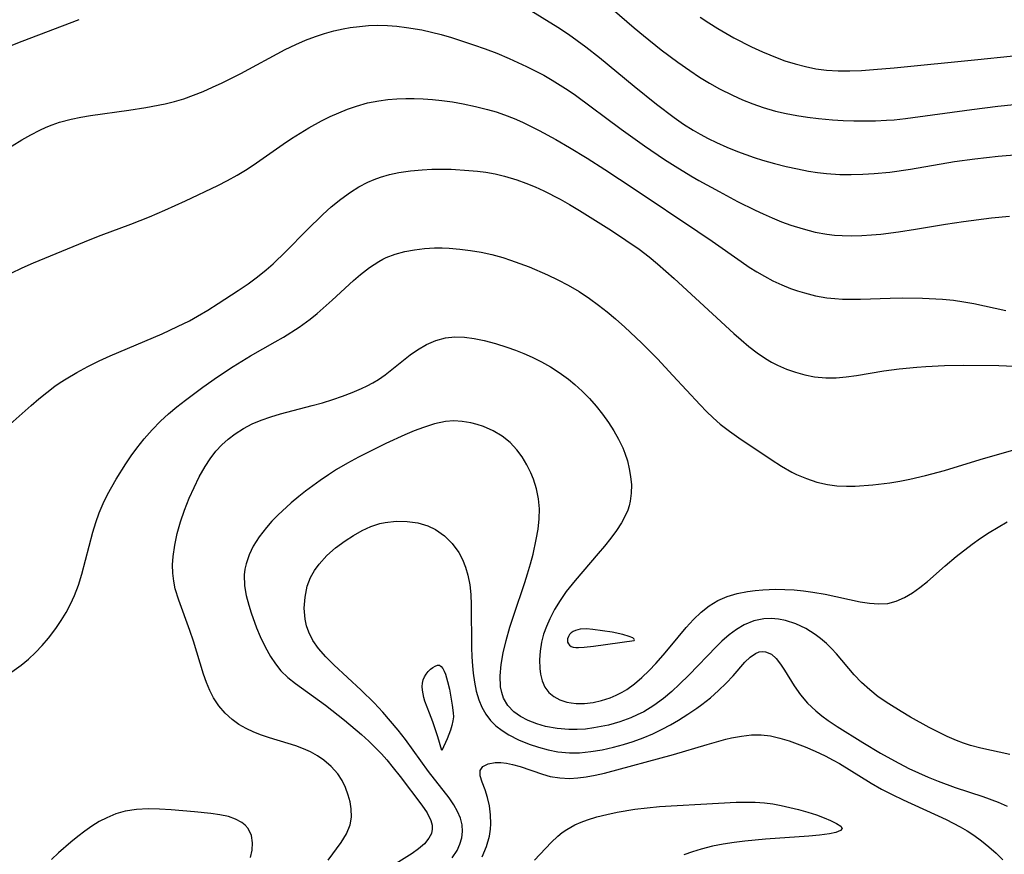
# Model space of a CAD drawing. Header units: inches. Extents: x 1073367 to 1082519, y 1569854 to 1574957.
# Tile 471 of 565: x 1079553 to 1079706, y 1573620 to 1573750. Entities that reach past the tile are written whole.
import ezdxf

# ---------------------------------------------------------------- set-up
doc = ezdxf.new("R2010")
doc.units = ezdxf.units.IN
doc.header["$MEASUREMENT"] = 0
doc.layers.add('CGG_CurvaNivelLidar_v1', color=7, linetype='Continuous', lineweight=30, true_color=0x008008)

msp = doc.modelspace()

# ---------------------------------------------------------------- linework, layer by layer
at = {"layer": 'CGG_CurvaNivelLidar_v1'}
for points in [[(1079628.5653, 1573753.9076, 74), (1079636.5735, 1573748.9142, 74), (1079638.234, 1573747.8314, 74), (1079639.6145, 1573746.8722, 74), (1079640.9685, 1573745.8747, 74), (1079643.0793, 1573744.2165, 74), (1079648.5249, 1573739.7155, 74), (1079651.9903, 1573736.9363, 74), (1079654.7801, 1573734.8137, 74), (1079656.21, 1573733.8119, 74), (1079657.7248, 1573732.8443, 74), (1079658.7937, 1573732.2244, 74), (1079660.0666, 1573731.5521, 74), (1079661.3647, 1573730.9273, 74), (1079662.9848, 1573730.2157, 74), (1079664.6287, 1573729.5543, 74), (1079667.2337, 1573728.6112, 74), (1079668.5526, 1573728.1868, 74), (1079670.3959, 1573727.6589, 74), (1079672.2547, 1573727.1904, 74), (1079673.9936, 1573726.8021, 74), (1079675.7414, 1573726.4696, 74), (1079677.1259, 1573726.257, 74), (1079678.5162, 1573726.0959, 74), (1079680.6043, 1573725.9605, 74), (1079682.3986, 1573725.9348, 74), (1079684.1955, 1573725.9782, 74), (1079685.9925, 1573726.0807, 74), (1079688.4109, 1573726.3085, 74), (1079691.6749, 1573726.783, 74), (1079698.5379, 1573727.9549, 74), (1079701.7135, 1573728.3859, 74), (1079705.3435, 1573728.7841, 74), (1079708.5046, 1573729.0687, 74)], [(1079643.9261, 1573752.7753, 74.5), (1079648.4987, 1573748.8538, 74.5), (1079649.9787, 1573747.6234, 74.5), (1079652.7471, 1573745.4086, 74.5), (1079655.3342, 1573743.4613, 74.5), (1079657.1862, 1573742.1537, 74.5), (1079658.6953, 1573741.1566, 74.5), (1079660.2537, 1573740.2109, 74.5), (1079661.8456, 1573739.3268, 74.5), (1079663.8752, 1573738.3101, 74.5), (1079665.4353, 1573737.6113, 74.5), (1079667.0198, 1573736.9758, 74.5), (1079668.6296, 1573736.413, 74.5), (1079670.5829, 1573735.8507, 74.5), (1079672.235, 1573735.4694, 74.5), (1079673.9042, 1573735.1543, 74.5), (1079675.5858, 1573734.8946, 74.5), (1079677.2765, 1573734.6837, 74.5), (1079679.4495, 1573734.4843, 74.5), (1079681.1381, 1573734.382, 74.5), (1079682.8295, 1573734.3204, 74.5), (1079684.522, 1573734.2999, 74.5), (1079686.214, 1573734.3246, 74.5), (1079687.9042, 1573734.4017, 74.5), (1079689.0779, 1573734.4908, 74.5), (1079690.8935, 1573734.6805, 74.5), (1079701.244, 1573736.1063, 74.5), (1079705.3029, 1573736.5962, 74.5), (1079710.3975, 1573737.128, 74.5)], [(1079658.8117, 1573750.5226, 75), (1079660.1709, 1573749.5903, 75), (1079661.5686, 1573748.7107, 75), (1079664.095, 1573747.261, 75), (1079666.8524, 1573745.8444, 75), (1079668.5225, 1573745.0748, 75), (1079670.8132, 1573744.1421, 75), (1079672.0529, 1573743.6998, 75), (1079673.6484, 1573743.2016, 75), (1079675.2614, 1573742.7829, 75), (1079676.8911, 1573742.4549, 75), (1079678.5192, 1573742.2342, 75), (1079680.3795, 1573742.114, 75), (1079682.1963, 1573742.1093, 75), (1079684.021, 1573742.1841, 75), (1079685.8517, 1573742.3114, 75), (1079689.1087, 1573742.6011, 75), (1079702.1762, 1573743.8916, 75), (1079722.3766, 1573745.9809, 75)], [(1079549.8833, 1573729.4686, 73.5), (1079552.8907, 1573731.3356, 73.5), (1079554.2975, 1573732.139, 73.5), (1079555.7277, 1573732.8789, 73.5), (1079556.6827, 1573733.3184, 73.5), (1079557.6537, 1573733.7149, 73.5), (1079558.8103, 1573734.1167, 73.5), (1079560.5996, 1573734.5994, 73.5), (1079562.1111, 1573734.9031, 73.5), (1079563.6419, 1573735.1471, 73.5), (1079569.6221, 1573735.9584, 73.5), (1079572.2876, 1573736.3858, 73.5), (1079575.2976, 1573736.9894, 73.5), (1079576.7584, 1573737.3501, 73.5), (1079578.2002, 1573737.7714, 73.5), (1079579.7132, 1573738.3014, 73.5), (1079581.2049, 1573738.9011, 73.5), (1079582.6811, 1573739.5529, 73.5), (1079584.1994, 1573740.2685, 73.5), (1079587.0743, 1573741.7174, 73.5), (1079594.0301, 1573745.4282, 73.5), (1079595.6673, 1573746.2295, 73.5), (1079597.1945, 1573746.9009, 73.5), (1079598.747, 1573747.4959, 73.5), (1079600.1763, 1573747.959, 73.5), (1079601.6242, 1573748.3508, 73.5), (1079603.0871, 1573748.672, 73.5), (1079604.1611, 1573748.8609, 73.5), (1079605.6047, 1573749.0566, 73.5), (1079607.0546, 1573749.1838, 73.5), (1079608.5085, 1573749.2339, 73.5), (1079609.9891, 1573749.1987, 73.5), (1079611.47, 1573749.0869, 73.5), (1079612.9492, 1573748.9103, 73.5), (1079615.3653, 1573748.4996, 73.5), (1079616.8808, 1573748.1692, 73.5), (1079618.3864, 1573747.7848, 73.5), (1079619.9746, 1573747.319, 73.5), (1079623.3985, 1573746.1934, 73.5), (1079625.2343, 1573745.543, 73.5), (1079627.056, 1573744.8526, 73.5), (1079629.0035, 1573744.0474, 73.5), (1079631.6898, 1573742.8146, 73.5), (1079634.3939, 1573741.4204, 73.5), (1079635.7163, 1573740.6712, 73.5), (1079636.973, 1573739.9083, 73.5), (1079638.2054, 1573739.1068, 73.5), (1079639.3564, 1573738.3085, 73.5), (1079646.4646, 1573733.0187, 73.5), (1079650.1087, 1573730.4167, 73.5), (1079653.2636, 1573728.2805, 73.5), (1079654.8863, 1573727.2395, 73.5), (1079657.3528, 1573725.7349, 73.5), (1079658.602, 1573725.0112, 73.5), (1079661.7613, 1573723.2805, 73.5), (1079664.6683, 1573721.7482, 73.5), (1079667.3798, 1573720.3765, 73.5), (1079668.6416, 1573719.7782, 73.5), (1079670.0669, 1573719.1538, 73.5), (1079671.5079, 1573718.5772, 73.5), (1079672.9624, 1573718.0492, 73.5), (1079674.8949, 1573717.4372, 73.5), (1079676.7428, 1573716.9646, 73.5), (1079678.6121, 1573716.6246, 73.5), (1079679.7928, 1573716.4927, 73.5), (1079680.9812, 1573716.4177, 73.5), (1079682.5026, 1573716.391, 73.5), (1079684.0313, 1573716.4277, 73.5), (1079685.5647, 1573716.5167, 73.5), (1079686.9993, 1573716.6398, 73.5), (1079689.773, 1573716.9745, 73.5), (1079692.4487, 1573717.3842, 73.5), (1079697.1116, 1573718.1806, 73.5), (1079699.9492, 1573718.6295, 73.5), (1079704.3178, 1573719.1706, 73.5), (1079707.1126, 1573719.4444, 73.5)], [(1079549.9641, 1573745.5409, 74), (1079552.9694, 1573746.7632, 74), (1079561.8482, 1573750.1542, 74)], [(1079551.2574, 1573710.5486, 73), (1079552.9814, 1573711.3812, 73), (1079554.7376, 1573712.1597, 73), (1079563.5959, 1573715.8209, 73), (1079565.2882, 1573716.4776, 73), (1079569.9031, 1573718.1807, 73), (1079572.8228, 1573719.3381, 73), (1079575.2439, 1573720.3699, 73), (1079578.4692, 1573721.8195, 73), (1079583.52, 1573724.2269, 73), (1079585.0366, 1573724.9996, 73), (1079586.5265, 1573725.817, 73), (1079588.106, 1573726.7758, 73), (1079589.5491, 1573727.7373, 73), (1079593.6888, 1573730.6589, 73), (1079595.0035, 1573731.5512, 73), (1079596.3356, 1573732.4142, 73), (1079597.69, 1573733.2367, 73), (1079599.709, 1573734.338, 73), (1079601.046, 1573734.9879, 73), (1079602.4026, 1573735.5869, 73), (1079603.7773, 1573736.1308, 73), (1079605.1697, 1573736.6122, 73), (1079606.8988, 1573737.1021, 73), (1079608.6536, 1573737.4645, 73), (1079610.0494, 1573737.6488, 73), (1079611.4574, 1573737.7564, 73), (1079612.8744, 1573737.8019, 73), (1079614.1448, 1573737.7982, 73), (1079615.5831, 1573737.7451, 73), (1079617.0225, 1573737.6429, 73), (1079618.4606, 1573737.493, 73), (1079620.138, 1573737.2583, 73), (1079621.8083, 1573736.9677, 73), (1079623.7243, 1573736.569, 73), (1079625.621, 1573736.0955, 73), (1079626.9493, 1573735.706, 73), (1079628.2605, 1573735.2647, 73), (1079629.788, 1573734.6684, 73), (1079631.0978, 1573734.0915, 73), (1079633.6964, 1573732.8083, 73), (1079636.2761, 1573731.4066, 73), (1079638.4039, 1573730.1784, 73), (1079641.1572, 1573728.4803, 73), (1079643.9046, 1573726.713, 73), (1079648.5004, 1573723.6878, 73), (1079658.4238, 1573717.0467, 73), (1079660.6743, 1573715.5219, 73), (1079665.2016, 1573712.3598, 73), (1079666.4782, 1573711.4974, 73), (1079667.6463, 1573710.7566, 73), (1079668.8372, 1573710.0626, 73), (1079670.1764, 1573709.3653, 73), (1079671.5445, 1573708.7357, 73), (1079672.9374, 1573708.1729, 73), (1079674.0108, 1573707.7913, 73), (1079675.0955, 1573707.4513, 73), (1079676.8417, 1573707.004, 73), (1079678.6133, 1573706.6902, 73), (1079679.8208, 1573706.5645, 73), (1079681.038, 1573706.4982, 73), (1079682.4468, 1573706.4783, 73), (1079683.8639, 1573706.5001, 73), (1079688.5, 1573706.6604, 73), (1079690.3389, 1573706.6938, 73), (1079693.5374, 1573706.6546, 73), (1079696.6479, 1573706.4784, 73), (1079698.3918, 1573706.3037, 73), (1079699.9634, 1573706.084, 73), (1079701.5202, 1573705.8054, 73), (1079706.527, 1573704.6942, 73)], [(1079550.6276, 1573686.5774, 72.5), (1079554.3399, 1573689.9067, 72.5), (1079555.5584, 1573690.9421, 72.5), (1079556.8025, 1573691.9428, 72.5), (1079558.0799, 1573692.8964, 72.5), (1079558.9151, 1573693.4731, 72.5), (1079559.8325, 1573694.0657, 72.5), (1079561.5022, 1573695.0586, 72.5), (1079563.2148, 1573695.9845, 72.5), (1079564.9636, 1573696.849, 72.5), (1079566.7221, 1573697.6489, 72.5), (1079574.829, 1573701.098, 72.5), (1079577.2327, 1573702.1929, 72.5), (1079579.0723, 1573703.1283, 72.5), (1079580.35, 1573703.8354, 72.5), (1079581.9712, 1573704.793, 72.5), (1079583.5707, 1573705.7877, 72.5), (1079586.7041, 1573707.8182, 72.5), (1079588.2276, 1573708.8665, 72.5), (1079589.6748, 1573709.9441, 72.5), (1079591.0777, 1573711.0814, 72.5), (1079592.1264, 1573711.9997, 72.5), (1079594.1492, 1573713.9256, 72.5), (1079597.3931, 1573717.2501, 72.5), (1079599.9084, 1573719.7043, 72.5), (1079601.2201, 1573720.8753, 72.5), (1079602.6887, 1573722.0673, 72.5), (1079604.2115, 1573723.1636, 72.5), (1079605.5461, 1573724.0007, 72.5), (1079606.9264, 1573724.7369, 72.5), (1079607.8961, 1573725.1708, 72.5), (1079608.8891, 1573725.5435, 72.5), (1079610.3009, 1573725.9555, 72.5), (1079611.7474, 1573726.2637, 72.5), (1079613.5646, 1573726.5284, 72.5), (1079615.4096, 1573726.6916, 72.5), (1079616.9377, 1573726.7623, 72.5), (1079618.4732, 1573726.7807, 72.5), (1079619.9244, 1573726.7519, 72.5), (1079622.7071, 1573726.5886, 72.5), (1079624.0337, 1573726.4576, 72.5), (1079625.3526, 1573726.2826, 72.5), (1079626.8143, 1573726.0237, 72.5), (1079628.2584, 1573725.688, 72.5), (1079630.1926, 1573725.0985, 72.5), (1079631.6199, 1573724.577, 72.5), (1079633.03, 1573723.9985, 72.5), (1079634.4218, 1573723.3674, 72.5), (1079636.951, 1573722.076, 72.5), (1079638.387, 1573721.2748, 72.5), (1079639.9854, 1573720.3266, 72.5), (1079644.9609, 1573717.2005, 72.5), (1079647.221, 1573715.7183, 72.5), (1079649.2895, 1573714.2676, 72.5), (1079650.8294, 1573713.0993, 72.5), (1079652.1693, 1573712.0042, 72.5), (1079654.7767, 1573709.7168, 72.5), (1079664.0566, 1573701.1413, 72.5), (1079665.1956, 1573700.1302, 72.5), (1079666.4309, 1573699.0919, 72.5), (1079667.6969, 1573698.1155, 72.5), (1079669.0064, 1573697.2251, 72.5), (1079669.9361, 1573696.6771, 72.5), (1079670.8905, 1573696.1826, 72.5), (1079672.2848, 1573695.5712, 72.5), (1079673.7147, 1573695.0652, 72.5), (1079675.1725, 1573694.666, 72.5), (1079676.6522, 1573694.3818, 72.5), (1079678.4568, 1573694.2118, 72.5), (1079680.0523, 1573694.2316, 72.5), (1079681.6239, 1573694.3697, 72.5), (1079683.2062, 1573694.5845, 72.5), (1079687.4737, 1573695.2845, 72.5), (1079689.8875, 1573695.6155, 72.5), (1079692.6295, 1573695.8935, 72.5), (1079694.0316, 1573696.0012, 72.5), (1079696.9626, 1573696.1449, 72.5), (1079699.8592, 1573696.1824, 72.5), (1079705.4691, 1573696.1156, 72.5), (1079712.5952, 1573695.7944, 72.5)], [(1079551.361, 1573648.3448, 72), (1079552.8121, 1573649.3691, 72), (1079553.9595, 1573650.3227, 72), (1079555.0475, 1573651.3501, 72), (1079556.0794, 1573652.4396, 72), (1079557.055, 1573653.5831, 72), (1079558.2151, 1573655.1035, 72), (1079559.0425, 1573656.3196, 72), (1079559.8068, 1573657.5773, 72), (1079560.5011, 1573658.8752, 72), (1079561.1146, 1573660.2146, 72), (1079561.7309, 1573661.8601, 72), (1079562.2551, 1573663.5493, 72), (1079563.9982, 1573670.1171, 72), (1079564.4669, 1573671.639, 72), (1079565.0007, 1573673.1338, 72), (1079565.609, 1573674.5765, 72), (1079566.2933, 1573675.984, 72), (1079566.9458, 1573677.1855, 72), (1079567.6374, 1573678.3668, 72), (1079569.1566, 1573680.7864, 72), (1079569.9832, 1573682.0214, 72), (1079570.8515, 1573683.2376, 72), (1079572.002, 1573684.699, 72), (1079573.2302, 1573686.097, 72), (1079574.5357, 1573687.4252, 72), (1079575.7909, 1573688.568, 72), (1079577.0965, 1573689.6617, 72), (1079578.4372, 1573690.7215, 72), (1079581.1458, 1573692.7475, 72), (1079583.4494, 1573694.3766, 72), (1079585.8828, 1573695.9919, 72), (1079588.6328, 1573697.65, 72), (1079592.4799, 1573699.8008, 72), (1079593.7365, 1573700.5461, 72), (1079596.1869, 1573702.1294, 72), (1079597.9234, 1573703.3852, 72), (1079599.0066, 1573704.2521, 72), (1079601.3654, 1573706.3321, 72), (1079604.7054, 1573709.4195, 72), (1079605.7671, 1573710.3408, 72), (1079607.1618, 1573711.4328, 72), (1079608.6238, 1573712.3812, 72), (1079609.2909, 1573712.7354, 72), (1079609.7802, 1573712.9631, 72), (1079611.2036, 1573713.498, 72), (1079612.6852, 1573713.8995, 72), (1079614.2108, 1573714.1879, 72), (1079615.769, 1573714.3762, 72), (1079617.3503, 1573714.4704, 72), (1079618.5062, 1573714.4801, 72), (1079619.6405, 1573714.4419, 72), (1079621.2997, 1573714.3066, 72), (1079622.9594, 1573714.0888, 72), (1079624.6148, 1573713.7972, 72), (1079626.2609, 1573713.4346, 72), (1079627.9969, 1573712.9676, 72), (1079629.1926, 1573712.5914, 72), (1079630.6634, 1573712.0721, 72), (1079632.1188, 1573711.5062, 72), (1079634.9864, 1573710.2698, 72), (1079636.6165, 1573709.4994, 72), (1079638.2132, 1573708.6688, 72), (1079639.9118, 1573707.6643, 72), (1079641.5579, 1573706.5697, 72), (1079642.9325, 1573705.567, 72), (1079644.2747, 1573704.516, 72), (1079645.5872, 1573703.4233, 72), (1079647.064, 1573702.1193, 72), (1079649.6741, 1573699.6451, 72), (1079652.1341, 1573697.1622, 72), (1079654.5693, 1573694.5941, 72), (1079658.7926, 1573689.9743, 72), (1079659.8107, 1573688.9364, 72), (1079660.8604, 1573687.9381, 72), (1079661.9482, 1573686.9892, 72), (1079663.3679, 1573685.8795, 72), (1079664.8347, 1573684.833, 72), (1079669.8951, 1573681.4417, 72), (1079671.4943, 1573680.434, 72), (1079673.1262, 1573679.5095, 72), (1079673.8661, 1573679.1381, 72), (1079675.4253, 1573678.4699, 72), (1079677.0283, 1573677.9384, 72), (1079678.669, 1573677.5579, 72), (1079680.1476, 1573677.3596, 72), (1079681.6448, 1573677.2804, 72), (1079683.0342, 1573677.2986, 72), (1079685.757, 1573677.49, 72), (1079688.4178, 1573677.8177, 72), (1079689.989, 1573678.0852, 72), (1079691.5583, 1573678.4014, 72), (1079693.9708, 1573678.9655, 72), (1079696.9376, 1573679.761, 72), (1079702.5473, 1573681.4367, 72), (1079708.513, 1573683.1725, 72)], [(1079600.7484, 1573618.9453, 71.5), (1079602.753, 1573621.6956, 71.5), (1079603.5771, 1573623.0388, 71.5), (1079604.1456, 1573624.4249, 71.5), (1079604.3531, 1573625.6607, 71.5), (1079604.3284, 1573626.9367, 71.5), (1079604.1558, 1573628.0148, 71.5), (1079603.8691, 1573629.0912, 71.5), (1079603.447, 1573630.2439, 71.5), (1079602.9047, 1573631.3572, 71.5), (1079602.2264, 1573632.4049, 71.5), (1079601.2267, 1573633.5358, 71.5), (1079600.0509, 1573634.5387, 71.5), (1079599.0592, 1573635.2157, 71.5), (1079597.9951, 1573635.8093, 71.5), (1079596.8724, 1573636.3125, 71.5), (1079595.7016, 1573636.7475, 71.5), (1079594.4986, 1573637.1378, 71.5), (1079591.5552, 1573638.0254, 71.5), (1079590.3194, 1573638.4361, 71.5), (1079589.1154, 1573638.9013, 71.5), (1079587.921, 1573639.4623, 71.5), (1079586.7909, 1573640.1131, 71.5), (1079585.7407, 1573640.8609, 71.5), (1079584.6344, 1573641.8644, 71.5), (1079583.6644, 1573642.9948, 71.5), (1079582.8397, 1573644.2385, 71.5), (1079582.2436, 1573645.4074, 71.5), (1079581.7378, 1573646.638, 71.5), (1079581.2797, 1573647.9565, 71.5), (1079579.7207, 1573653.0941, 71.5), (1079579.133, 1573654.7867, 71.5), (1079577.3963, 1573659.4984, 71.5), (1079576.8661, 1573661.2906, 71.5), (1079576.6154, 1573662.4944, 71.5), (1079576.466, 1573663.7104, 71.5), (1079576.4303, 1573665.0092, 71.5), (1079576.5083, 1573666.3151, 71.5), (1079576.7714, 1573668.1161, 71.5), (1079577.1766, 1573669.9169, 71.5), (1079577.6919, 1573671.7116, 71.5), (1079578.3253, 1573673.5725, 71.5), (1079579.0438, 1573675.4119, 71.5), (1079579.7905, 1573677.1083, 71.5), (1079580.6081, 1573678.7587, 71.5), (1079581.5071, 1573680.3449, 71.5), (1079582.3185, 1573681.5806, 71.5), (1079583.2158, 1573682.7382, 71.5), (1079584.138, 1573683.7257, 71.5), (1079585.14, 1573684.6319, 71.5), (1079586.2115, 1573685.4582, 71.5), (1079587.4926, 1573686.2908, 71.5), (1079588.847, 1573687.0117, 71.5), (1079590.2811, 1573687.6199, 71.5), (1079591.7687, 1573688.1349, 71.5), (1079593.2939, 1573688.5857, 71.5), (1079598.2599, 1573689.8755, 71.5), (1079599.8718, 1573690.3274, 71.5), (1079601.4677, 1573690.8166, 71.5), (1079602.99, 1573691.3304, 71.5), (1079604.4822, 1573691.894, 71.5), (1079605.9342, 1573692.5204, 71.5), (1079606.8395, 1573692.9626, 71.5), (1079607.7199, 1573693.4411, 71.5), (1079608.5825, 1573693.9665, 71.5), (1079609.6094, 1573694.671, 71.5), (1079610.9509, 1573695.7044, 71.5), (1079613.5561, 1573697.7926, 71.5), (1079614.6836, 1573698.5858, 71.5), (1079616.0804, 1573699.4073, 71.5), (1079617.5295, 1573700.0534, 71.5), (1079619.0323, 1573700.4712, 71.5), (1079620.4849, 1573700.616, 71.5), (1079621.9973, 1573700.5563, 71.5), (1079623.5404, 1573700.3411, 71.5), (1079625.1082, 1573700.0138, 71.5), (1079626.8682, 1573699.5571, 71.5), (1079628.6365, 1573699.014, 71.5), (1079629.967, 1573698.5471, 71.5), (1079631.2865, 1573698.0285, 71.5), (1079632.5877, 1573697.4526, 71.5), (1079634.0384, 1573696.7208, 71.5), (1079635.4518, 1573695.9135, 71.5), (1079636.8228, 1573695.0353, 71.5), (1079638.2706, 1573693.9844, 71.5), (1079639.2393, 1573693.1863, 71.5), (1079640.4087, 1573692.1074, 71.5), (1079641.5177, 1573690.9659, 71.5), (1079642.569, 1573689.7729, 71.5), (1079643.5608, 1573688.5363, 71.5), (1079644.4977, 1573687.2459, 71.5), (1079645.3353, 1573685.957, 71.5), (1079646.0875, 1573684.6353, 71.5), (1079646.7352, 1573683.2801, 71.5), (1079647.0567, 1573682.4712, 71.5), (1079647.4528, 1573681.2547, 71.5), (1079647.7544, 1573680.0256, 71.5), (1079647.9606, 1573678.7928, 71.5), (1079648.0687, 1573677.4978, 71.5), (1079648.0532, 1573676.2181, 71.5), (1079647.897, 1573674.9645, 71.5), (1079647.7201, 1573674.2073, 71.5), (1079647.4991, 1573673.5286, 71.5), (1079647.2177, 1573672.8531, 71.5), (1079646.5542, 1573671.5967, 71.5), (1079645.7577, 1573670.3672, 71.5), (1079644.8621, 1573669.1569, 71.5), (1079643.8953, 1573667.959, 71.5), (1079642.8834, 1573666.7701, 71.5), (1079639.2758, 1573662.5984, 71.5), (1079637.9147, 1573660.8471, 71.5), (1079636.9626, 1573659.4675, 71.5), (1079636.0966, 1573658.0512, 71.5), (1079635.3359, 1573656.6017, 71.5), (1079634.8101, 1573655.3996, 71.5), (1079634.3777, 1573654.1845, 71.5), (1079634.0491, 1573652.9642, 71.5), (1079633.8099, 1573651.5535, 71.5), (1079633.7158, 1573650.1695, 71.5), (1079633.7602, 1573648.8378, 71.5), (1079633.8729, 1573647.9788, 71.5), (1079634.1499, 1573646.9068, 71.5), (1079634.5827, 1573645.9413, 71.5), (1079635.1839, 1573645.1155, 71.5), (1079635.98, 1573644.4464, 71.5), (1079636.929, 1573643.9458, 71.5), (1079637.9944, 1573643.6034, 71.5), (1079638.6916, 1573643.4708, 71.5), (1079639.4525, 1573643.3957, 71.5), (1079640.7515, 1573643.4023, 71.5), (1079642.0858, 1573643.5559, 71.5), (1079643.4314, 1573643.848, 71.5), (1079644.7656, 1573644.2784, 71.5), (1079645.7108, 1573644.6781, 71.5), (1079646.6325, 1573645.1504, 71.5), (1079647.341, 1573645.5751, 71.5), (1079648.5592, 1573646.4492, 71.5), (1079649.718, 1573647.4389, 71.5), (1079650.8298, 1573648.5127, 71.5), (1079651.905, 1573649.6439, 71.5), (1079653.0405, 1573650.9134, 71.5), (1079654.143, 1573652.2073, 71.5), (1079656.6342, 1573655.2627, 71.5), (1079657.7618, 1573656.5076, 71.5), (1079658.9572, 1573657.6491, 71.5), (1079660.2161, 1573658.6468, 71.5), (1079661.5647, 1573659.4689, 71.5), (1079663.029, 1573660.0869, 71.5), (1079664.5776, 1573660.5308, 71.5), (1079666.1866, 1573660.8487, 71.5), (1079667.3813, 1573661.0196, 71.5), (1079668.594, 1573661.1358, 71.5), (1079670.5968, 1573661.1999, 71.5), (1079672.052, 1573661.1746, 71.5), (1079673.5128, 1573661.0967, 71.5), (1079674.9728, 1573660.9639, 71.5), (1079676.4253, 1573660.7716, 71.5), (1079678.3509, 1573660.4217, 71.5), (1079683.7842, 1573659.2695, 71.5), (1079685.2738, 1573659.0301, 71.5), (1079686.7184, 1573658.916, 71.5), (1079688.1169, 1573659.0032, 71.5), (1079689.4372, 1573659.3413, 71.5), (1079690.7154, 1573659.8987, 71.5), (1079691.9545, 1573660.631, 71.5), (1079693.1295, 1573661.4788, 71.5), (1079694.2825, 1573662.4208, 71.5), (1079697.0524, 1573664.8734, 71.5), (1079698.797, 1573666.333, 71.5), (1079701.291, 1573668.2556, 71.5), (1079702.5852, 1573669.1719, 71.5), (1079703.9458, 1573670.0687, 71.5), (1079705.3373, 1573670.9237, 71.5), (1079706.7557, 1573671.7383, 71.5)], [(1079707.15, 1573635.4311, 71), (1079702.609, 1573636.4088, 71), (1079701.0076, 1573636.8297, 71), (1079699.9116, 1573637.1845, 71), (1079698.8337, 1573637.5928, 71), (1079697.4001, 1573638.225, 71), (1079694.5896, 1573639.6577, 71), (1079691.6385, 1573641.2712, 71), (1079690.1846, 1573642.1141, 71), (1079688.2677, 1573643.3073, 71), (1079686.6284, 1573644.4357, 71), (1079685.2841, 1573645.5021, 71), (1079684.0178, 1573646.6512, 71), (1079682.8356, 1573647.8738, 71), (1079680.1026, 1573651.1178, 71), (1079679.3321, 1573651.9658, 71), (1079678.5218, 1573652.7641, 71), (1079677.6108, 1573653.538, 71), (1079676.7845, 1573654.145, 71), (1079675.3014, 1573655.06, 71), (1079673.7519, 1573655.8008, 71), (1079672.1528, 1573656.3319, 71), (1079671.0244, 1573656.5524, 71), (1079669.8896, 1573656.6418, 71), (1079668.7593, 1573656.5899, 71), (1079667.2015, 1573656.264, 71), (1079665.7002, 1573655.6605, 71), (1079664.4837, 1573654.945, 71), (1079663.3193, 1573654.0796, 71), (1079662.1989, 1573653.0985, 71), (1079661.3635, 1573652.2864, 71), (1079657.0191, 1573647.8083, 71), (1079655.6094, 1573646.4109, 71), (1079654.3673, 1573645.2523, 71), (1079653.078, 1573644.1599, 71), (1079651.5794, 1573643.0636, 71), (1079650.0011, 1573642.1028, 71), (1079648.9989, 1573641.5912, 71), (1079647.9708, 1573641.1362, 71), (1079646.2472, 1573640.509, 71), (1079644.4828, 1573640.0132, 71), (1079643.3615, 1573639.7658, 71), (1079642.2348, 1573639.5667, 71), (1079640.9151, 1573639.3965, 71), (1079639.5997, 1573639.3029, 71), (1079638.2948, 1573639.2995, 71), (1079636.4617, 1573639.4686, 71), (1079634.6855, 1573639.8133, 71), (1079633.287, 1573640.2098, 71), (1079631.9693, 1573640.7116, 71), (1079630.7687, 1573641.3265, 71), (1079629.7114, 1573642.0719, 71), (1079628.7768, 1573643.0494, 71), (1079628.105, 1573644.2319, 71), (1079627.8239, 1573645.0804, 71), (1079627.6522, 1573645.9833, 71), (1079627.5814, 1573647.6731, 71), (1079627.7405, 1573649.4569, 71), (1079628.0673, 1573651.304, 71), (1079628.5164, 1573653.1915, 71), (1079629.111, 1573655.2906, 71), (1079629.701, 1573657.1704, 71), (1079631.4321, 1573662.2846, 71), (1079631.8746, 1573663.6371, 71), (1079632.3271, 1573665.1705, 71), (1079632.7263, 1573666.7051, 71), (1079633.2232, 1573668.9915, 71), (1079633.5042, 1573670.5938, 71), (1079633.6923, 1573672.1795, 71), (1079633.7333, 1573673.7486, 71), (1079633.5795, 1573675.3189, 71), (1079633.2494, 1573676.8636, 71), (1079632.7715, 1573678.3734, 71), (1079632.3712, 1573679.3744, 71), (1079631.7548, 1573680.6494, 71), (1079631.0363, 1573681.8589, 71), (1079630.2094, 1573682.9827, 71), (1079629.127, 1573684.1296, 71), (1079627.9254, 1573685.0998, 71), (1079626.506, 1573685.9496, 71), (1079624.9868, 1573686.6142, 71), (1079623.9945, 1573686.9413, 71), (1079622.983, 1573687.1954, 71), (1079621.6722, 1573687.4063, 71), (1079620.3525, 1573687.4781, 71), (1079619.0355, 1573687.3929, 71), (1079617.3324, 1573687.0338, 71), (1079615.6281, 1573686.4759, 71), (1079614.1729, 1573685.9154, 71), (1079612.7041, 1573685.2999, 71), (1079609.7444, 1573683.9545, 71), (1079607.2384, 1573682.7334, 71), (1079605.4849, 1573681.8328, 71), (1079603.7512, 1573680.8907, 71), (1079602.0511, 1573679.8921, 71), (1079600.7612, 1573679.0675, 71), (1079599.4977, 1573678.2067, 71), (1079597.1821, 1573676.5131, 71), (1079596.1324, 1573675.6835, 71), (1079594.9707, 1573674.6968, 71), (1079592.883, 1573672.7558, 71), (1079591.9578, 1573671.8102, 71), (1079591.088, 1573670.8356, 71), (1079589.9849, 1573669.4045, 71), (1079589.0458, 1573667.9097, 71), (1079588.3892, 1573666.5667, 71), (1079587.9092, 1573665.1869, 71), (1079587.7167, 1573664.3196, 71), (1079587.6126, 1573663.4427, 71), (1079587.666, 1573661.7224, 71), (1079587.9255, 1573660.2162, 71), (1079588.3224, 1573658.7015, 71), (1079588.6963, 1573657.5223, 71), (1079589.5635, 1573655.1774, 71), (1079590.1381, 1573653.8117, 71), (1079590.8947, 1573652.2376, 71), (1079591.7275, 1573650.7391, 71), (1079592.4873, 1573649.564, 71), (1079593.347, 1573648.488, 71), (1079594.4356, 1573647.4486, 71), (1079595.6487, 1573646.4881, 71), (1079600.2964, 1573643.0972, 71), (1079603.282, 1573640.7647, 71), (1079605.9311, 1573638.5374, 71), (1079607.0799, 1573637.4992, 71), (1079608.1867, 1573636.4266, 71), (1079609.0455, 1573635.5257, 71), (1079609.8672, 1573634.6012, 71), (1079610.8964, 1573633.358, 71), (1079611.9797, 1573631.9782, 71), (1079615.3787, 1573627.5019, 71), (1079616.1856, 1573626.2996, 71), (1079616.758, 1573625.1352, 71), (1079616.9488, 1573624.4101, 71), (1079616.9737, 1573623.7443, 71), (1079616.841, 1573623.1079, 71), (1079616.4711, 1573622.3483, 71), (1079615.7695, 1573621.4977, 71), (1079614.8495, 1573620.7003, 71), (1079613.826, 1573619.9727, 71), (1079609.2426, 1573617.1293, 71)], [(1079620.1092, 1573619.2726, 70.5), (1079620.8602, 1573620.4419, 70.5), (1079621.308, 1573621.4135, 70.5), (1079621.6011, 1573622.4093, 70.5), (1079621.7173, 1573623.4203, 70.5), (1079621.6353, 1573624.4576, 70.5), (1079621.3701, 1573625.4914, 70.5), (1079620.9457, 1573626.5109, 70.5), (1079620.3373, 1573627.5825, 70.5), (1079619.61, 1573628.6388, 70.5), (1079616.3821, 1573632.7695, 70.5), (1079612.7898, 1573637.7445, 70.5), (1079611.662, 1573639.2077, 70.5), (1079610.4878, 1573640.6413, 70.5), (1079609.2701, 1573642.0398, 70.5), (1079607.9026, 1573643.5025, 70.5), (1079605.8924, 1573645.4622, 70.5), (1079601.6029, 1573649.4134, 70.5), (1079600.3441, 1573650.6701, 70.5), (1079599.2121, 1573651.9718, 70.5), (1079598.3565, 1573653.2039, 70.5), (1079597.7159, 1573654.4884, 70.5), (1079597.3697, 1573655.5104, 70.5), (1079597.141, 1573656.5623, 70.5), (1079597.007, 1573658.2699, 70.5), (1079597.1257, 1573659.985, 70.5), (1079597.4804, 1573661.6655, 70.5), (1079597.9878, 1573663.053, 70.5), (1079598.5851, 1573664.1478, 70.5), (1079599.3068, 1573665.1477, 70.5), (1079600.5126, 1573666.4544, 70.5), (1079601.882, 1573667.6561, 70.5), (1079603.41, 1573668.7922, 70.5), (1079604.6944, 1573669.624, 70.5), (1079606.022, 1573670.3654, 70.5), (1079607.3887, 1573670.988, 70.5), (1079608.7935, 1573671.4556, 70.5), (1079609.6444, 1573671.6445, 70.5), (1079611.3482, 1573671.8341, 70.5), (1079613.0515, 1573671.8016, 70.5), (1079614.7178, 1573671.5559, 70.5), (1079616.3074, 1573671.0866, 70.5), (1079617.5011, 1573670.5277, 70.5), (1079618.8878, 1573669.5562, 70.5), (1079620.0968, 1573668.3451, 70.5), (1079621.1127, 1573666.9376, 70.5), (1079621.7067, 1573665.8285, 70.5), (1079622.188, 1573664.6476, 70.5), (1079622.5534, 1573663.4069, 70.5), (1079622.8315, 1573661.9121, 70.5), (1079622.9905, 1573660.3667, 70.5), (1079623.0701, 1573658.785, 70.5), (1079623.1218, 1573652.0988, 70.5), (1079623.1674, 1573650.6657, 70.5), (1079623.2553, 1573649.2498, 70.5), (1079623.364, 1573648.1375, 70.5), (1079623.5661, 1573646.6899, 70.5), (1079623.8523, 1573645.29, 70.5), (1079624.2501, 1573643.9536, 70.5), (1079624.7367, 1573642.7973, 70.5), (1079625.3448, 1573641.7234, 70.5), (1079626.0787, 1573640.7478, 70.5), (1079626.9303, 1573639.8938, 70.5), (1079627.8893, 1573639.1394, 70.5), (1079628.9356, 1573638.4729, 70.5), (1079630.468, 1573637.6909, 70.5), (1079632.093, 1573637.0303, 70.5), (1079633.5651, 1573636.5426, 70.5), (1079635.0738, 1573636.1457, 70.5), (1079636.6109, 1573635.8567, 70.5), (1079638.4049, 1573635.6881, 70.5), (1079639.9518, 1573635.7021, 70.5), (1079641.7297, 1573635.8723, 70.5), (1079643.5114, 1573636.1711, 70.5), (1079645.2909, 1573636.5703, 70.5), (1079646.8291, 1573636.9851, 70.5), (1079648.3546, 1573637.463, 70.5), (1079649.8954, 1573638.0213, 70.5), (1079651.4101, 1573638.6497, 70.5), (1079652.8921, 1573639.3503, 70.5), (1079654.1851, 1573640.0401, 70.5), (1079655.4483, 1573640.7786, 70.5), (1079656.8989, 1573641.6959, 70.5), (1079658.3053, 1573642.6572, 70.5), (1079659.0479, 1573643.1972, 70.5), (1079660.4019, 1573644.2632, 70.5), (1079661.676, 1573645.3867, 70.5), (1079662.8585, 1573646.5417, 70.5), (1079663.9412, 1573647.7022, 70.5), (1079665.796, 1573649.8129, 70.5), (1079666.6122, 1573650.5956, 70.5), (1079667.437, 1573651.1719, 70.5), (1079668.0348, 1573651.417, 70.5), (1079668.5066, 1573651.4963, 70.5), (1079669.0083, 1573651.4655, 70.5), (1079669.9474, 1573651.0717, 70.5), (1079670.6867, 1573650.4122, 70.5), (1079671.3738, 1573649.5314, 70.5), (1079671.9809, 1573648.5958, 70.5), (1079673.4664, 1573646.1465, 70.5), (1079674.4601, 1573644.722, 70.5), (1079675.5861, 1573643.4235, 70.5), (1079676.8672, 1573642.2159, 70.5), (1079677.8208, 1573641.4455, 70.5), (1079678.8239, 1573640.7131, 70.5), (1079680.1797, 1573639.805, 70.5), (1079684.204, 1573637.3098, 70.5), (1079686.975, 1573635.6385, 70.5), (1079689.1508, 1573634.4063, 70.5), (1079691.4158, 1573633.2403, 70.5), (1079692.9107, 1573632.5411, 70.5), (1079694.4238, 1573631.8828, 70.5), (1079695.9524, 1573631.2652, 70.5), (1079698.6435, 1573630.2841, 70.5), (1079702.9646, 1573628.8463, 70.5), (1079705.3252, 1573627.9613, 70.5), (1079706.7222, 1573627.3409, 70.5)], [(1079624.789, 1573619.4659, 70), (1079625.4547, 1573621.0559, 70), (1079625.9144, 1573622.6737, 70), (1079626.0855, 1573623.7505, 70), (1079626.136, 1573624.5722, 70), (1079626.0857, 1573626.0045, 70), (1079625.8964, 1573627.3938, 70), (1079625.6045, 1573628.7062, 70), (1079625.2408, 1573629.9026, 70), (1079624.7964, 1573631.0841, 70), (1079624.4713, 1573632.0799, 70), (1079624.4518, 1573632.9007, 70), (1079624.886, 1573633.5432, 70), (1079625.7056, 1573633.9847, 70), (1079626.8077, 1573634.1879, 70), (1079627.6687, 1573634.171, 70), (1079628.5996, 1573634.0468, 70), (1079629.5055, 1573633.8556, 70), (1079630.7192, 1573633.5206, 70), (1079634.2156, 1573632.3291, 70), (1079635.386, 1573632.0104, 70), (1079636.8792, 1573631.7693, 70), (1079638.4237, 1573631.6964, 70), (1079639.7024, 1573631.7561, 70), (1079640.9943, 1573631.911, 70), (1079642.433, 1573632.1778, 70), (1079643.8797, 1573632.5182, 70), (1079654.6419, 1573635.4341, 70), (1079659.9196, 1573637.0046, 70), (1079662.8299, 1573637.7956, 70), (1079663.6899, 1573637.9952, 70), (1079665.2618, 1573638.3007, 70), (1079666.8153, 1573638.4877, 70), (1079668.3506, 1573638.5029, 70), (1079669.802, 1573638.3197, 70), (1079671.246, 1573637.9817, 70), (1079672.6924, 1573637.5402, 70), (1079673.9427, 1573637.1077, 70), (1079675.1948, 1573636.6298, 70), (1079676.7604, 1573635.9615, 70), (1079678.3104, 1573635.221, 70), (1079679.5922, 1573634.5452, 70), (1079680.5517, 1573633.9977, 70), (1079685.5212, 1573630.9199, 70), (1079687.1383, 1573630.0096, 70), (1079688.7903, 1573629.1537, 70), (1079690.518, 1573628.319, 70), (1079697.2173, 1573625.2821, 70), (1079699.4093, 1573624.1501, 70), (1079700.4956, 1573623.5069, 70), (1079701.5485, 1573622.8132, 70), (1079702.7425, 1573621.9309, 70), (1079703.8937, 1573620.989, 70), (1079705.0094, 1573619.9996, 70), (1079706.0797, 1573618.9857, 70)], [(1079632.9521, 1573618.9487, 69.5), (1079635.5356, 1573621.7081, 69.5), (1079636.5854, 1573622.6909, 69.5), (1079637.2628, 1573623.2351, 69.5), (1079637.9799, 1573623.7304, 69.5), (1079639.268, 1573624.4361, 69.5), (1079640.2141, 1573624.8515, 69.5), (1079641.1988, 1573625.2175, 69.5), (1079642.7031, 1573625.677, 69.5), (1079644.2604, 1573626.0652, 69.5), (1079645.8561, 1573626.4038, 69.5), (1079648.6102, 1573626.8841, 69.5), (1079650.5195, 1573627.1186, 69.5), (1079652.4503, 1573627.2829, 69.5), (1079661.6633, 1573627.8332, 69.5), (1079664.4568, 1573627.9559, 69.5), (1079665.9359, 1573627.9868, 69.5), (1079667.3989, 1573627.9709, 69.5), (1079668.8425, 1573627.8772, 69.5), (1079670.151, 1573627.7023, 69.5), (1079671.4397, 1573627.4613, 69.5), (1079674.1834, 1573626.8227, 69.5), (1079675.6021, 1573626.4366, 69.5), (1079676.9544, 1573626.0102, 69.5), (1079678.1836, 1573625.5571, 69.5), (1079679.167, 1573625.135, 69.5), (1079680.1185, 1573624.6696, 69.5), (1079680.7619, 1573624.2472, 69.5), (1079680.9832, 1573623.866, 69.5), (1079680.7041, 1573623.535, 69.5), (1079680.013, 1573623.2518, 69.5), (1079679.0088, 1573623.027, 69.5), (1079677.4467, 1573622.8284, 69.5), (1079675.8029, 1573622.6826, 69.5), (1079669.0093, 1573622.1912, 69.5), (1079665.7874, 1573621.8761, 69.5), (1079664.0995, 1573621.6681, 69.5), (1079662.4226, 1573621.4124, 69.5), (1079660.7645, 1573621.0908, 69.5), (1079658.9732, 1573620.6407, 69.5), (1079657.5979, 1573620.217, 69.5), (1079656.2469, 1573619.7373, 69.5)], [(1079588.5967, 1573619.3517, 72), (1079588.8598, 1573620.5011, 72), (1079588.9345, 1573621.6218, 72), (1079588.7629, 1573622.7811, 72), (1079588.2442, 1573623.8482, 72), (1079587.7901, 1573624.3704, 72), (1079587.2339, 1573624.8196, 72), (1079586.2802, 1573625.3355, 72), (1079585.181, 1573625.718, 72), (1079583.8386, 1573626.0156, 72), (1079582.3965, 1573626.2245, 72), (1079579.8839, 1573626.4809, 72), (1079576.2045, 1573626.7952, 72), (1079574.4135, 1573626.9034, 72), (1079572.6319, 1573626.9335, 72), (1079570.8248, 1573626.832, 72), (1079569.0582, 1573626.5513, 72), (1079567.5836, 1573626.1338, 72), (1079566.1622, 1573625.5571, 72), (1079564.9815, 1573624.9389, 72), (1079563.8392, 1573624.23, 72), (1079562.7278, 1573623.4504, 72), (1079561.6307, 1573622.608, 72), (1079560.5539, 1573621.724, 72), (1079558.6536, 1573620.0475, 72), (1079557.563, 1573619.008, 72)]]:
    msp.add_polyline3d(points, dxfattribs=at)
for points in [[(1079648.5, 1573653.2348, 72), (1079648.547, 1573653.2904, 72), (1079648.5116, 1573653.4417, 72), (1079648.295, 1573653.6258, 72), (1079647.7462, 1573653.8499, 72), (1079646.7444, 1573654.1321, 72), (1079645.0502, 1573654.4934, 72), (1079643.5415, 1573654.7406, 72), (1079642.0364, 1573654.9429, 72), (1079641.0478, 1573655.0112, 72), (1079640.0988, 1573654.9639, 72), (1079639.6994, 1573654.884, 72), (1079639.3235, 1573654.7648, 72), (1079638.9796, 1573654.6061, 72), (1079638.6786, 1573654.4053, 72), (1079638.4217, 1573654.1471, 72), (1079638.2322, 1573653.8526, 72), (1079638.104, 1573653.4646, 72), (1079638.0876, 1573653.2149, 72), (1079638.1224, 1573652.9728, 72), (1079638.2357, 1573652.6954, 72), (1079638.4176, 1573652.4583, 72), (1079638.6608, 1573652.2781, 72), (1079638.9923, 1573652.1603, 72), (1079639.376, 1573652.1086, 72), (1079639.7982, 1573652.1008, 72), (1079640.7128, 1573652.1551, 72), (1079642.1766, 1573652.3219, 72)], [(1079618.5, 1573636.0348, 70), (1079617.859, 1573638.1882, 70), (1079617.0973, 1573640.4929, 70), (1079616.5761, 1573641.8866, 70), (1079615.8348, 1573643.7344, 70), (1079615.6671, 1573644.3053, 70), (1079615.5408, 1573644.8785, 70), (1079615.459, 1573645.4482, 70), (1079615.4285, 1573646.0077, 70), (1079615.4608, 1573646.5491, 70), (1079615.5729, 1573647.0625, 70), (1079615.7755, 1573647.5349, 70), (1079616.0495, 1573647.9697, 70), (1079616.3715, 1573648.365, 70), (1079616.7225, 1573648.7148, 70), (1079617.0863, 1573649.008, 70), (1079617.4485, 1573649.2277, 70), (1079617.7949, 1573649.3497, 70), (1079618.1105, 1573649.3411, 70), (1079618.3943, 1573649.1648, 70), (1079618.6387, 1573648.8494, 70), (1079618.8533, 1573648.4334, 70), (1079619.0452, 1573647.9456, 70), (1079619.3795, 1573646.8348, 70), (1079619.6614, 1573645.6286, 70), (1079620.1036, 1573643.121, 70), (1079620.2731, 1573641.946, 70), (1079620.2796, 1573641.3125, 70), (1079620.1954, 1573640.6518, 70), (1079620.0369, 1573639.9525, 70), (1079619.8245, 1573639.24, 70), (1079619.3202, 1573637.8779, 70)]]:
    msp.add_polyline3d(points, close=True, dxfattribs=at)

doc.saveas('drawing.dxf')
